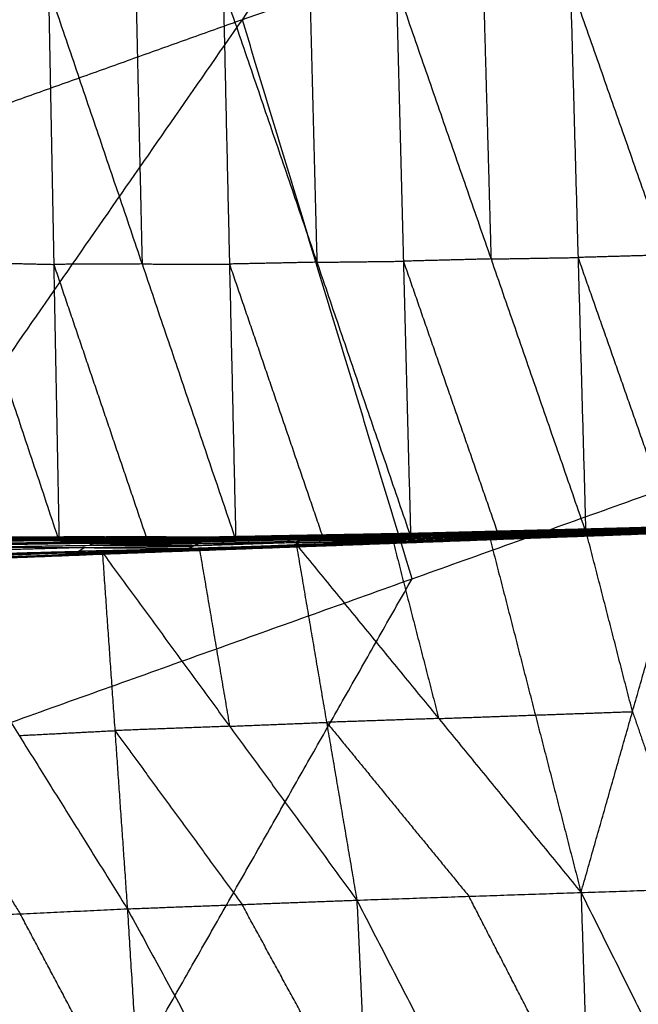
# Model space of a CAD drawing. Header units: millimetres. Extents: x -106 to 110, y -96 to 120.
# Tile 406 of 656: x -27.4 to -24.29, y 85.96 to 90.92. Entities that reach past the tile are written whole.
import ezdxf

# ---------------------------------------------------------------- set-up
doc = ezdxf.new("R2010")
doc.units = ezdxf.units.MM
doc.header["$MEASUREMENT"] = 0
doc.layers.add('Default', color=7, linetype='Continuous', true_color=0x000000)

msp = doc.modelspace()

# ---------------------------------------------------------------- linework, layer by layer
at = {"layer": 'Default'}
for points in [[(-29.1674, 86.7634, 5.5886), (-26.2809, 90.9185, 6.2709), (-23.3945, 95.0736, 6.9532)], [(-26.2809, 90.9185, 6.2709), (-24.4105, 91.5877, 6.2709), (-22.5401, 92.257, 6.2709)], [(-28.1404, 91.0991, 1.547), (-27.6724, 89.6962, 2.1124), (-27.2043, 88.2934, 2.6778)], [(-27.2574, 91.0784, 1.439), (-27.2308, 89.6859, 2.0584), (-27.2043, 88.2934, 2.6778)], [(-27.2574, 91.0784, 1.439), (-26.7859, 89.6879, 2.0221), (-26.3144, 88.2973, 2.6051)], [(-26.8174, 91.078, 1.3929), (-26.8017, 90.3829, 1.7075), (-26.7859, 89.6879, 2.0221)], [(-26.3775, 91.0776, 1.3469), (-26.346, 89.6875, 1.976), (-26.3144, 88.2973, 2.6051)], [(-26.3775, 91.0776, 1.3469), (-25.9057, 89.6966, 1.9433), (-25.434, 88.3155, 2.5396)], [(-25.9416, 91.0828, 1.3071), (-25.9237, 90.3897, 1.6252), (-25.9057, 89.6966, 1.9433)], [(-25.5057, 91.088, 1.2674), (-25.4699, 89.7018, 1.9035), (-25.434, 88.3155, 2.5396)], [(-25.5057, 91.088, 1.2674), (-25.0289, 89.7132, 1.8727), (-24.5521, 88.3385, 2.4781)], [(-25.0675, 91.0952, 1.2317), (-25.0482, 90.4042, 1.5522), (-25.0289, 89.7132, 1.8727)], [(-24.6293, 91.1024, 1.1959), (-24.5907, 89.7205, 1.837), (-24.5521, 88.3385, 2.4781)], [(-24.6293, 91.1024, 1.1959), (-24.1487, 89.7332, 1.808), (-23.668, 88.364, 2.42)], [(-26.2809, 90.9185, 6.2709), (-28.2873, 90.2006, 6.2709), (-30.2937, 89.4827, 6.2709)], [(-25.4265, 88.1019, 5.5886), (-25.8537, 89.5102, 5.9297), (-26.2809, 90.9185, 6.2709)], [(-24.1487, 89.7332, 1.808), (-24.3697, 89.7268, 1.8225), (-24.5907, 89.7205, 1.837)], [(-27.6724, 89.6962, 2.1124), (-27.4516, 89.6911, 2.0854), (-27.2308, 89.6859, 2.0584)], [(-26.7859, 89.6879, 2.0221), (-27.0084, 89.6869, 2.0402), (-27.2308, 89.6859, 2.0584)], [(-27.2308, 89.6859, 2.0584), (-26.9951, 88.9906, 2.3499), (-26.7594, 88.2953, 2.6415)], [(-26.7859, 89.6879, 2.0221), (-26.5659, 89.6877, 1.999), (-26.346, 89.6875, 1.976)], [(-25.9057, 89.6966, 1.9433), (-26.1259, 89.692, 1.9596), (-26.346, 89.6875, 1.976)], [(-26.346, 89.6875, 1.976), (-26.1101, 88.9969, 2.2742), (-25.8742, 88.3064, 2.5724)], [(-25.9057, 89.6966, 1.9433), (-25.6878, 89.6992, 1.9234), (-25.4699, 89.7018, 1.9035)], [(-25.0289, 89.7132, 1.8727), (-25.2494, 89.7075, 1.8881), (-25.4699, 89.7018, 1.9035)], [(-25.4699, 89.7018, 1.9035), (-25.2315, 89.0144, 2.2062), (-24.9931, 88.327, 2.5089)], [(-25.0289, 89.7132, 1.8727), (-24.8098, 89.7168, 1.8549), (-24.5907, 89.7205, 1.837)], [(-24.5907, 89.7205, 1.837), (-24.3504, 89.0358, 2.143), (-24.1101, 88.3512, 2.449)], [(-29.1674, 86.7634, 5.5886), (-25.4265, 88.1019, 5.5886), (-21.6857, 89.4404, 5.5886)], [(-26.6554, 80.6991, 4.6759), (-24.1705, 85.0697, 5.1322), (-21.6857, 89.4404, 5.5886)], [(-24.5521, 88.3385, 2.4781), (-23.9141, 88.3627, 2.4325), (-23.2761, 88.387, 2.3869)], [(-24.3493, 88.355, 2.4473), (-23.822, 88.3705, 2.4127), (-23.2947, 88.386, 2.378)], [(-24.3364, 88.3584, 2.451), (-23.8106, 88.3732, 2.4164), (-23.2848, 88.388, 2.3818)], [(-24.3364, 88.3584, 2.451), (-23.8155, 88.3722, 2.4145), (-23.2947, 88.386, 2.378)], [(-24.3251, 88.3578, 2.4562), (-23.8049, 88.3729, 2.419), (-23.2848, 88.388, 2.3818)], [(-24.3251, 88.3578, 2.4562), (-23.8006, 88.3724, 2.4216), (-23.2761, 88.387, 2.3869)], [(-25.4401, 88.3076, 2.5185), (-24.9098, 88.3243, 2.4829), (-24.3795, 88.341, 2.4472)], [(-25.434, 88.3155, 2.5396), (-24.8795, 88.3367, 2.4979), (-24.3251, 88.3578, 2.4562)], [(-25.434, 88.3155, 2.5396), (-24.9931, 88.327, 2.5089), (-24.5521, 88.3385, 2.4781)], [(-25.4204, 88.3177, 2.5175), (-24.892, 88.3332, 2.482), (-24.3636, 88.3486, 2.4465)], [(-25.4204, 88.3177, 2.5175), (-24.8999, 88.3294, 2.4824), (-24.3795, 88.341, 2.4472)], [(-24.8832, 88.3375, 2.4823), (-25.1473, 88.3298, 2.5001), (-25.4115, 88.3221, 2.5178)], [(-25.4035, 88.3236, 2.5339), (-25.1263, 88.3341, 2.513), (-24.8491, 88.3447, 2.4922)], [(-24.8795, 88.3367, 2.4979), (-25.1415, 88.3301, 2.5159), (-25.4035, 88.3236, 2.5339)], [(-25.4027, 88.3265, 2.5182), (-24.876, 88.3407, 2.4827), (-24.3493, 88.355, 2.4473)], [(-25.4027, 88.3265, 2.5182), (-24.8832, 88.3375, 2.4823), (-24.3636, 88.3486, 2.4465)], [(-24.8681, 88.3432, 2.4848), (-25.1314, 88.3361, 2.5025), (-25.3948, 88.329, 2.5202)], [(-25.3869, 88.3315, 2.5223), (-24.8616, 88.3449, 2.4866), (-24.3364, 88.3584, 2.451)], [(-25.3869, 88.3315, 2.5223), (-24.8681, 88.3432, 2.4848), (-24.3493, 88.355, 2.4473)], [(-24.8547, 88.345, 2.4896), (-25.1173, 88.3383, 2.5074), (-25.38, 88.3315, 2.5252)], [(-25.373, 88.3316, 2.5281), (-24.8547, 88.345, 2.4896), (-24.3364, 88.3584, 2.451)], [(-25.373, 88.3316, 2.5281), (-24.8491, 88.3447, 2.4922), (-24.3251, 88.3578, 2.4562)], [(-25.0355, 88.3095, 2.5081), (-24.5463, 88.3269, 2.4759), (-24.057, 88.3442, 2.4436)], [(-24.9931, 88.327, 2.5089), (-24.9363, 88.3318, 2.5034), (-24.8795, 88.3367, 2.4979)], [(-24.9281, 88.3179, 2.4843), (-24.663, 88.3262, 2.4665), (-24.3978, 88.3346, 2.4487)], [(-24.3978, 88.3346, 2.4487), (-24.6538, 88.3294, 2.4658), (-24.9098, 88.3243, 2.4829)], [(-24.8999, 88.3294, 2.4824), (-24.6358, 88.3371, 2.4646), (-24.3716, 88.3448, 2.4469)], [(-24.3716, 88.3448, 2.4469), (-24.6318, 88.339, 2.4644), (-24.892, 88.3332, 2.482)], [(-24.892, 88.3332, 2.482), (-24.8876, 88.3353, 2.4822), (-24.8832, 88.3375, 2.4823)], [(-24.8832, 88.3375, 2.4823), (-24.6198, 88.3447, 2.4646), (-24.3565, 88.3518, 2.4469)], [(-24.8795, 88.3367, 2.4979), (-24.6591, 88.3424, 2.4825), (-24.4386, 88.3481, 2.4671)], [(-24.3565, 88.3518, 2.4469), (-24.6162, 88.3463, 2.4648), (-24.876, 88.3407, 2.4827)], [(-24.876, 88.3407, 2.4827), (-24.872, 88.342, 2.4838), (-24.8681, 88.3432, 2.4848)], [(-24.8681, 88.3432, 2.4848), (-24.6055, 88.35, 2.467), (-24.3428, 88.3567, 2.4492)], [(-24.3428, 88.3567, 2.4492), (-24.6022, 88.3508, 2.4679), (-24.8616, 88.3449, 2.4866)], [(-24.8616, 88.3449, 2.4866), (-24.8582, 88.3449, 2.4881), (-24.8547, 88.345, 2.4896)], [(-24.8547, 88.345, 2.4896), (-24.5927, 88.3515, 2.4716), (-24.3307, 88.3581, 2.4536)], [(-24.3307, 88.3581, 2.4536), (-24.5899, 88.3514, 2.4729), (-24.8491, 88.3447, 2.4922)], [(-24.5755, 86.522, 0.1464), (-24.3163, 87.4331, 1.295), (-24.057, 88.3442, 2.4436)], [(-24.5521, 88.3385, 2.4781), (-24.1101, 88.3512, 2.449), (-23.668, 88.364, 2.42)], [(-24.5521, 88.3385, 2.4781), (-24.4386, 88.3481, 2.4671), (-24.3251, 88.3578, 2.4562)], [(-24.4589, 88.3209, 2.4607), (-23.7684, 88.3498, 2.4216), (-23.0778, 88.3787, 2.3825)], [(-24.4589, 88.3209, 2.4607), (-23.9184, 88.3413, 2.4256), (-23.378, 88.3616, 2.3906)], [(-24.4589, 88.3209, 2.4607), (-24.258, 88.3326, 2.4522), (-24.057, 88.3442, 2.4436)], [(-24.4386, 88.3481, 2.4671), (-24.1196, 88.3603, 2.4444), (-23.8006, 88.3724, 2.4216)], [(-23.9141, 88.3627, 2.4325), (-24.1763, 88.3554, 2.4498), (-24.4386, 88.3481, 2.4671)], [(-23.8971, 88.3449, 2.4203), (-24.1673, 88.3347, 2.4379), (-24.4375, 88.3245, 2.4554)], [(-24.4161, 88.3281, 2.4501), (-23.8809, 88.3475, 2.4152), (-23.3456, 88.367, 2.3803)], [(-24.4161, 88.3281, 2.4501), (-23.8971, 88.3449, 2.4203), (-23.378, 88.3616, 2.3906)], [(-24.4161, 88.3281, 2.4501), (-24.3978, 88.3346, 2.4487), (-24.3795, 88.341, 2.4472)], [(-23.8625, 88.354, 2.4138), (-24.1302, 88.3443, 2.4312), (-24.3978, 88.3346, 2.4487)], [(-24.3795, 88.341, 2.4472), (-23.8486, 88.3587, 2.4122), (-23.3178, 88.3763, 2.3772)], [(-24.3795, 88.341, 2.4472), (-23.8625, 88.354, 2.4138), (-23.3456, 88.367, 2.3803)], [(-24.3795, 88.341, 2.4472), (-24.3716, 88.3448, 2.4469), (-24.3636, 88.3486, 2.4465)], [(-23.8407, 88.3624, 2.4119), (-24.1061, 88.3536, 2.4294), (-24.3716, 88.3448, 2.4469)], [(-24.3636, 88.3486, 2.4465), (-23.8346, 88.3651, 2.4117), (-23.3056, 88.3816, 2.3769)], [(-24.3636, 88.3486, 2.4465), (-23.8407, 88.3624, 2.4119), (-23.3178, 88.3763, 2.3772)], [(-24.3636, 88.3486, 2.4465), (-24.3565, 88.3518, 2.4469), (-24.3493, 88.355, 2.4473)], [(-23.8275, 88.3683, 2.4121), (-24.092, 88.36, 2.4295), (-24.3565, 88.3518, 2.4469)], [(-24.3493, 88.355, 2.4473), (-23.8275, 88.3683, 2.4121), (-23.3056, 88.3816, 2.3769)], [(-24.3493, 88.355, 2.4473), (-24.3428, 88.3567, 2.4492), (-24.3364, 88.3584, 2.451)], [(-23.8155, 88.3722, 2.4145), (-24.0792, 88.3644, 2.4318), (-24.3428, 88.3567, 2.4492)], [(-24.3364, 88.3584, 2.451), (-24.3307, 88.3581, 2.4536), (-24.3251, 88.3578, 2.4562)], [(-23.8049, 88.3729, 2.419), (-24.0678, 88.3655, 2.4363), (-24.3307, 88.3581, 2.4536)], [(-28.0981, 88.316, 2.7603), (-27.6512, 88.3047, 2.7191), (-27.2043, 88.2934, 2.6778)], [(-27.8049, 88.3151, 2.7198), (-27.5815, 88.3094, 2.6991), (-27.3581, 88.3038, 2.6785)], [(-27.5737, 88.2822, 2.6534), (-27.0256, 88.2875, 2.6201), (-26.4774, 88.2928, 2.5867)], [(-27.0141, 88.2961, 2.6217), (-27.2882, 88.2934, 2.6384), (-27.5623, 88.2907, 2.6551)], [(-27.5508, 88.2993, 2.6568), (-27.0037, 88.3019, 2.6223), (-26.4567, 88.3045, 2.5879)], [(-27.5508, 88.2993, 2.6568), (-27.0141, 88.2961, 2.6217), (-26.4774, 88.2928, 2.5867)], [(-26.9934, 88.3075, 2.627), (-27.2669, 88.3062, 2.6442), (-27.5404, 88.305, 2.6614)], [(-27.5301, 88.3106, 2.666), (-26.984, 88.3111, 2.6297), (-26.438, 88.3116, 2.5934)], [(-27.5301, 88.3106, 2.666), (-26.9934, 88.3075, 2.627), (-26.4567, 88.3045, 2.5879)], [(-26.9749, 88.3129, 2.6363), (-27.2479, 88.3126, 2.6545), (-27.5209, 88.3124, 2.6726)], [(-27.5118, 88.3141, 2.6792), (-27.3581, 88.3038, 2.6785), (-27.2043, 88.2934, 2.6778)], [(-27.5118, 88.3141, 2.6792), (-26.9749, 88.3129, 2.6363), (-26.438, 88.3116, 2.5934)], [(-27.5118, 88.3141, 2.6792), (-26.9667, 88.3134, 2.6403), (-26.4216, 88.3126, 2.6014)], [(-27.3581, 88.3038, 2.6785), (-27.1624, 88.3086, 2.6594), (-26.9667, 88.3134, 2.6403)], [(-26.813, 88.303, 2.6396), (-27.0855, 88.3034, 2.6591), (-27.3581, 88.3038, 2.6785)], [(-27.2043, 88.2934, 2.6778), (-26.813, 88.303, 2.6396), (-26.4216, 88.3126, 2.6014)], [(-27.2043, 88.2934, 2.6778), (-26.7594, 88.2953, 2.6415), (-26.3144, 88.2973, 2.6051)], [(-27.0371, 88.2808, 2.6205), (-26.763, 88.2834, 2.6039), (-26.489, 88.2861, 2.5872)], [(-27.0256, 88.2875, 2.6201), (-27.0198, 88.2918, 2.6209), (-27.0141, 88.2961, 2.6217)], [(-26.489, 88.2861, 2.5872), (-26.7573, 88.2868, 2.6036), (-27.0256, 88.2875, 2.6201)], [(-27.0141, 88.2961, 2.6217), (-26.7406, 88.2974, 2.6045), (-26.467, 88.2986, 2.5873)], [(-27.0037, 88.3019, 2.6223), (-26.9985, 88.3047, 2.6247), (-26.9934, 88.3075, 2.627)], [(-26.467, 88.2986, 2.5873), (-26.7354, 88.3003, 2.6048), (-27.0037, 88.3019, 2.6223)], [(-26.9934, 88.3075, 2.627), (-26.7204, 88.3078, 2.6088), (-26.4473, 88.308, 2.5907)], [(-26.984, 88.3111, 2.6297), (-26.9795, 88.312, 2.633), (-26.9749, 88.3129, 2.6363)], [(-26.4473, 88.308, 2.5907), (-26.7157, 88.3096, 2.6102), (-26.984, 88.3111, 2.6297)], [(-26.9749, 88.3129, 2.6363), (-26.7024, 88.3125, 2.6169), (-26.4298, 88.3121, 2.5974)], [(-26.4298, 88.3121, 2.5974), (-26.6983, 88.3128, 2.6189), (-26.9667, 88.3134, 2.6403)], [(-26.813, 88.303, 2.6396), (-26.5905, 88.304, 2.6214), (-26.368, 88.305, 2.6033)], [(-26.7594, 88.2953, 2.6415), (-26.7862, 88.2992, 2.6405), (-26.813, 88.303, 2.6396)], [(-26.554, 88.2558, 2.5909), (-26.0199, 88.2731, 2.5562), (-25.4858, 88.2904, 2.5215)], [(-25.9931, 88.2849, 2.5545), (-26.2602, 88.2762, 2.5719), (-26.5273, 88.2676, 2.5893)], [(-26.5005, 88.2794, 2.5876), (-25.9703, 88.2935, 2.5531), (-25.4401, 88.3076, 2.5185)], [(-26.5005, 88.2794, 2.5876), (-26.489, 88.2861, 2.5872), (-26.4774, 88.2928, 2.5867)], [(-26.5005, 88.2794, 2.5876), (-25.9931, 88.2849, 2.5545), (-25.4858, 88.2904, 2.5215)], [(-25.9587, 88.3002, 2.5526), (-26.2239, 88.2931, 2.5699), (-26.489, 88.2861, 2.5872)], [(-26.4774, 88.2928, 2.5867), (-25.9489, 88.3053, 2.5521), (-25.4204, 88.3177, 2.5175)], [(-26.4774, 88.2928, 2.5867), (-25.9587, 88.3002, 2.5526), (-25.4401, 88.3076, 2.5185)], [(-26.4774, 88.2928, 2.5867), (-26.467, 88.2986, 2.5873), (-26.4567, 88.3045, 2.5879)], [(-25.9385, 88.3111, 2.5527), (-26.2028, 88.3049, 2.57), (-26.467, 88.2986, 2.5873)], [(-26.4567, 88.3045, 2.5879), (-25.9297, 88.3155, 2.553), (-25.4027, 88.3265, 2.5182)], [(-26.4567, 88.3045, 2.5879), (-25.9385, 88.3111, 2.5527), (-25.4204, 88.3177, 2.5175)], [(-26.4567, 88.3045, 2.5879), (-26.4473, 88.308, 2.5907), (-26.438, 88.3116, 2.5934)], [(-25.9204, 88.319, 2.5558), (-26.1838, 88.3135, 2.5732), (-26.4473, 88.308, 2.5907)], [(-26.438, 88.3116, 2.5934), (-25.9124, 88.3215, 2.5578), (-25.3869, 88.3315, 2.5223)], [(-26.438, 88.3116, 2.5934), (-25.9204, 88.319, 2.5558), (-25.4027, 88.3265, 2.5182)], [(-26.438, 88.3116, 2.5934), (-26.4298, 88.3121, 2.5974), (-26.4216, 88.3126, 2.6014)], [(-25.9043, 88.3221, 2.5618), (-26.167, 88.3171, 2.5796), (-26.4298, 88.3121, 2.5974)], [(-26.4216, 88.3126, 2.6014), (-25.8973, 88.3221, 2.5648), (-25.373, 88.3316, 2.5281)], [(-26.4216, 88.3126, 2.6014), (-25.9043, 88.3221, 2.5618), (-25.3869, 88.3315, 2.5223)], [(-26.4216, 88.3126, 2.6014), (-26.368, 88.305, 2.6033), (-26.3144, 88.2973, 2.6051)], [(-26.368, 88.305, 2.6033), (-26.1327, 88.3136, 2.584), (-25.8973, 88.3221, 2.5648)], [(-25.8437, 88.3145, 2.5666), (-26.1059, 88.3097, 2.585), (-26.368, 88.305, 2.6033)], [(-26.3144, 88.2973, 2.6051), (-25.8437, 88.3145, 2.5666), (-25.373, 88.3316, 2.5281)], [(-26.3144, 88.2973, 2.6051), (-25.8742, 88.3064, 2.5724), (-25.434, 88.3155, 2.5396)], [(-26.0467, 88.2682, 2.5621), (-25.7796, 88.2769, 2.5447), (-25.5126, 88.2855, 2.5274)], [(-25.5126, 88.2855, 2.5274), (-25.7662, 88.2793, 2.5418), (-26.0199, 88.2731, 2.5562)], [(-26.0199, 88.2731, 2.5562), (-26.0065, 88.279, 2.5554), (-25.9931, 88.2849, 2.5545)], [(-26.0092, 88.2745, 2.5759), (-25.5224, 88.292, 2.542), (-25.0355, 88.3095, 2.5081)], [(-25.9931, 88.2849, 2.5545), (-25.728, 88.2919, 2.5373), (-25.4629, 88.299, 2.52)], [(-25.9703, 88.2935, 2.5531), (-25.9645, 88.2968, 2.5528), (-25.9587, 88.3002, 2.5526)], [(-25.4629, 88.299, 2.52), (-25.7166, 88.2962, 2.5365), (-25.9703, 88.2935, 2.5531)], [(-25.9587, 88.3002, 2.5526), (-25.6945, 88.3064, 2.5353), (-25.4302, 88.3127, 2.518)], [(-25.4302, 88.3127, 2.518), (-25.6895, 88.309, 2.535), (-25.9489, 88.3053, 2.5521)], [(-25.9489, 88.3053, 2.5521), (-25.9437, 88.3082, 2.5524), (-25.9385, 88.3111, 2.5527)], [(-25.9385, 88.3111, 2.5527), (-25.675, 88.3166, 2.5353), (-25.4115, 88.3221, 2.5178)], [(-25.4115, 88.3221, 2.5178), (-25.6706, 88.3188, 2.5354), (-25.9297, 88.3155, 2.553)], [(-25.9297, 88.3155, 2.553), (-25.925, 88.3173, 2.5544), (-25.9204, 88.319, 2.5558)], [(-25.9204, 88.319, 2.5558), (-25.6576, 88.324, 2.538), (-25.3948, 88.329, 2.5202)], [(-25.3948, 88.329, 2.5202), (-25.6536, 88.3253, 2.539), (-25.9124, 88.3215, 2.5578)], [(-25.9124, 88.3215, 2.5578), (-25.9083, 88.3218, 2.5598), (-25.9043, 88.3221, 2.5618)], [(-25.9043, 88.3221, 2.5618), (-25.6421, 88.3268, 2.5435), (-25.38, 88.3315, 2.5252)], [(-25.38, 88.3315, 2.5252), (-25.6386, 88.3268, 2.545), (-25.8973, 88.3221, 2.5648)], [(-25.8742, 88.3064, 2.5724), (-25.859, 88.3104, 2.5695), (-25.8437, 88.3145, 2.5666)], [(-25.8437, 88.3145, 2.5666), (-25.6236, 88.319, 2.5502), (-25.4035, 88.3236, 2.5339)], [(-25.2874, 88.2951, 2.5207), (-25.5309, 88.2863, 2.5376), (-25.7743, 88.2776, 2.5546)], [(-25.7743, 88.2776, 2.5546), (-25.6483, 88.2848, 2.5483), (-25.5224, 88.292, 2.542)], [(-25.5394, 88.2806, 2.5333), (-24.9991, 88.3008, 2.497), (-24.4589, 88.3209, 2.4607)], [(-25.5394, 88.2806, 2.5333), (-25.2874, 88.2951, 2.5207), (-25.0355, 88.3095, 2.5081)], [(-25.5394, 88.2806, 2.5333), (-25.5126, 88.2855, 2.5274), (-25.4858, 88.2904, 2.5215)], [(-25.5224, 88.292, 2.542), (-25.4074, 87.8451, 1.9516), (-25.2924, 87.3983, 1.3611)], [(-24.9723, 88.3057, 2.4911), (-25.2424, 88.2956, 2.5092), (-25.5126, 88.2855, 2.5274)], [(-25.4858, 88.2904, 2.5215), (-24.9509, 88.3093, 2.4858), (-24.4161, 88.3281, 2.4501)], [(-25.4858, 88.2904, 2.5215), (-24.9723, 88.3057, 2.4911), (-24.4589, 88.3209, 2.4607)], [(-25.4858, 88.2904, 2.5215), (-25.4629, 88.299, 2.52), (-25.4401, 88.3076, 2.5185)], [(-24.9281, 88.3179, 2.4843), (-25.1955, 88.3084, 2.5021), (-25.4629, 88.299, 2.52)], [(-25.4401, 88.3076, 2.5185), (-24.9281, 88.3179, 2.4843), (-24.4161, 88.3281, 2.4501)], [(-25.4401, 88.3076, 2.5185), (-25.4302, 88.3127, 2.518), (-25.4204, 88.3177, 2.5175)], [(-25.434, 88.3155, 2.5396), (-25.4035, 88.3236, 2.5339), (-25.373, 88.3316, 2.5281)], [(-24.8999, 88.3294, 2.4824), (-25.1651, 88.321, 2.5002), (-25.4302, 88.3127, 2.518)], [(-25.4204, 88.3177, 2.5175), (-25.4115, 88.3221, 2.5178), (-25.4027, 88.3265, 2.5182)], [(-25.4027, 88.3265, 2.5182), (-25.3948, 88.329, 2.5202), (-25.3869, 88.3315, 2.5223)], [(-25.3869, 88.3315, 2.5223), (-25.38, 88.3315, 2.5252), (-25.373, 88.3316, 2.5281)], [(-25.2874, 88.2951, 2.5207), (-25.0173, 88.3052, 2.5026), (-24.7472, 88.3152, 2.4844)], [(-24.9991, 88.3008, 2.497), (-25.1433, 88.2979, 2.5088), (-25.2874, 88.2951, 2.5207)], [(-25.0355, 88.3095, 2.5081), (-24.7472, 88.3152, 2.4844), (-24.4589, 88.3209, 2.4607)], [(-25.0355, 88.3095, 2.5081), (-24.8055, 87.4158, 1.3273), (-24.5755, 86.522, 0.1464)], [(-24.9991, 88.3008, 2.497), (-24.9857, 88.3032, 2.494), (-24.9723, 88.3057, 2.4911)], [(-24.9723, 88.3057, 2.4911), (-24.7049, 88.3151, 2.4733), (-24.4375, 88.3245, 2.4554)], [(-24.4375, 88.3245, 2.4554), (-24.6942, 88.3169, 2.4706), (-24.9509, 88.3093, 2.4858)], [(-24.9509, 88.3093, 2.4858), (-24.9395, 88.3136, 2.4851), (-24.9281, 88.3179, 2.4843)], [(-24.9098, 88.3243, 2.4829), (-24.9049, 88.3268, 2.4826), (-24.8999, 88.3294, 2.4824)], [(-24.258, 88.3326, 2.4522), (-24.5026, 88.3239, 2.4683), (-24.7472, 88.3152, 2.4844)], [(-24.7472, 88.3152, 2.4844), (-24.6467, 88.321, 2.4801), (-24.5463, 88.3269, 2.4759)], [(-24.3163, 87.4331, 1.295), (-24.4313, 87.88, 1.8854), (-24.5463, 88.3269, 2.4759)], [(-24.4589, 88.3209, 2.4607), (-24.4375, 88.3245, 2.4554), (-24.4161, 88.3281, 2.4501)], [(-27.95, 88.1855, 2.718), (-27.468, 88.2103, 2.6823), (-26.986, 88.235, 2.6467)], [(-27.7273, 88.1977, 2.6769), (-27.172, 88.2193, 2.6413), (-26.6167, 88.2409, 2.6057)], [(-27.7273, 88.1977, 2.6769), (-27.3567, 88.2164, 2.6618), (-26.986, 88.235, 2.6467)], [(-27.6584, 88.2259, 2.6567), (-27.1062, 88.2409, 2.6238), (-26.554, 88.2558, 2.5909)], [(-27.6584, 88.2259, 2.6567), (-27.1375, 88.2334, 2.6312), (-26.6167, 88.2409, 2.6057)], [(-27.0766, 88.2592, 2.6221), (-27.3527, 88.2517, 2.6385), (-27.6288, 88.2442, 2.655)], [(-27.5992, 88.2625, 2.6533), (-27.0499, 88.2709, 2.6205), (-26.5005, 88.2794, 2.5876)], [(-27.5992, 88.2625, 2.6533), (-27.0766, 88.2592, 2.6221), (-26.554, 88.2558, 2.5909)], [(-27.0371, 88.2808, 2.6205), (-27.3118, 88.2765, 2.637), (-27.5865, 88.2723, 2.6534)], [(-27.5737, 88.2822, 2.6534), (-27.0371, 88.2808, 2.6205), (-26.5005, 88.2794, 2.5876)], [(-27.3567, 88.2164, 2.6618), (-27.079, 88.2272, 2.644), (-26.8014, 88.238, 2.6262)], [(-27.1375, 88.2334, 2.6312), (-26.8614, 88.2409, 2.6147), (-26.5854, 88.2483, 2.5983)], [(-27.1062, 88.2409, 2.6238), (-27.0914, 88.25, 2.6229), (-27.0766, 88.2592, 2.6221)], [(-26.5854, 88.2483, 2.5983), (-26.8458, 88.2446, 2.611), (-27.1062, 88.2409, 2.6238)], [(-27.0766, 88.2592, 2.6221), (-26.802, 88.2634, 2.6057), (-26.5273, 88.2676, 2.5893)], [(-27.0499, 88.2709, 2.6205), (-27.0435, 88.2758, 2.6205), (-27.0371, 88.2808, 2.6205)], [(-26.5273, 88.2676, 2.5893), (-26.7886, 88.2693, 2.6049), (-27.0499, 88.2709, 2.6205)], [(-26.986, 88.235, 2.6467), (-26.4976, 88.2548, 2.6113), (-26.0092, 88.2745, 2.5759)], [(-26.986, 88.235, 2.6467), (-26.8014, 88.238, 2.6262), (-26.6167, 88.2409, 2.6057)], [(-26.986, 88.235, 2.6467), (-26.9231, 87.3374, 1.4746), (-26.8601, 86.4397, 0.3024)], [(-26.986, 88.235, 2.6467), (-26.3453, 87.3593, 1.4325), (-25.7046, 86.4835, 0.2184)], [(-26.313, 88.2577, 2.5908), (-26.5572, 88.2478, 2.6085), (-26.8014, 88.238, 2.6262)], [(-26.8014, 88.238, 2.6262), (-26.6495, 88.2464, 2.6187), (-26.4976, 88.2548, 2.6113)], [(-26.6167, 88.2409, 2.6057), (-26.078, 88.2607, 2.5695), (-25.5394, 88.2806, 2.5333)], [(-26.6167, 88.2409, 2.6057), (-26.313, 88.2577, 2.5908), (-26.0092, 88.2745, 2.5759)], [(-26.6167, 88.2409, 2.6057), (-26.5854, 88.2483, 2.5983), (-26.554, 88.2558, 2.5909)], [(-26.0467, 88.2682, 2.5621), (-26.316, 88.2583, 2.5802), (-26.5854, 88.2483, 2.5983)], [(-26.554, 88.2558, 2.5909), (-26.0467, 88.2682, 2.5621), (-25.5394, 88.2806, 2.5333)], [(-26.554, 88.2558, 2.5909), (-26.5273, 88.2676, 2.5893), (-26.5005, 88.2794, 2.5876)], [(-26.4976, 88.2548, 2.6113), (-26.4215, 87.807, 2.0219), (-26.3453, 87.3593, 1.4325)], [(-26.313, 88.2577, 2.5908), (-26.0436, 88.2676, 2.5727), (-25.7743, 88.2776, 2.5546)], [(-26.078, 88.2607, 2.5695), (-26.1955, 88.2592, 2.5801), (-26.313, 88.2577, 2.5908)], [(-26.078, 88.2607, 2.5695), (-26.0624, 88.2645, 2.5658), (-26.0467, 88.2682, 2.5621)], [(-26.0092, 88.2745, 2.5759), (-25.7743, 88.2776, 2.5546), (-25.5394, 88.2806, 2.5333)], [(-26.0092, 88.2745, 2.5759), (-25.8569, 87.379, 1.3972), (-25.7046, 86.4835, 0.2184)], [(-26.0092, 88.2745, 2.5759), (-25.2924, 87.3983, 1.3611), (-24.5755, 86.522, 0.1464)], [(-27.95, 88.1855, 2.718), (-27.405, 87.3126, 1.5102), (-26.8601, 86.4397, 0.3024)], [(-27.3567, 88.2164, 2.6618), (-27.5977, 88.204, 2.6796), (-27.8387, 88.1916, 2.6974)], [(-27.1375, 88.2334, 2.6312), (-27.4152, 88.2226, 2.649), (-27.6929, 88.2118, 2.6668)], [(-27.172, 88.2193, 2.6413), (-27.2644, 88.2178, 2.6516), (-27.3567, 88.2164, 2.6618)], [(-27.172, 88.2193, 2.6413), (-27.1548, 88.2263, 2.6363), (-27.1375, 88.2334, 2.6312)], [(-27.9114, 83.7312, 5.1322), (-26.6689, 85.9166, 5.3604), (-25.4265, 88.1019, 5.5886)], [(-25.2924, 87.3983, 1.3611), (-25.5746, 87.3886, 1.3791), (-25.8569, 87.379, 1.3972)], [(-25.2924, 87.3983, 1.3611), (-25.0489, 87.407, 1.3442), (-24.8055, 87.4158, 1.3273)], [(-24.8055, 87.4158, 1.3273), (-24.5609, 87.4244, 1.3111), (-24.3163, 87.4331, 1.295)], [(-24.3163, 87.4331, 1.295), (-24.1636, 86.9867, 0.7047), (-24.0108, 86.5404, 0.1144)], [(-26.3453, 87.3593, 1.4325), (-26.6342, 87.3483, 1.4535), (-26.9231, 87.3374, 1.4746)], [(-26.3453, 87.3593, 1.4325), (-26.1011, 87.3691, 1.4148), (-25.8569, 87.379, 1.3972)], [(-25.8569, 87.379, 1.3972), (-25.4985, 86.9409, 0.7898), (-25.14, 86.5028, 0.1824)], [(-27.405, 87.3126, 1.5102), (-27.1641, 87.325, 1.4924), (-26.9231, 87.3374, 1.4746)], [(-26.9231, 87.3374, 1.4746), (-26.6027, 86.8995, 0.8675), (-26.2823, 86.4616, 0.2604)], [(-27.9445, 87.2874, 1.5549), (-27.6721, 86.851, 0.951), (-27.3996, 86.4145, 0.3471)], [(-29.1674, 86.7634, 5.5886), (-27.9114, 83.7312, 5.1322), (-26.6554, 80.6991, 4.6759)], [(-24.5755, 86.522, 0.1464), (-24.0108, 86.5404, 0.1144), (-23.4462, 86.5587, 0.0824)], [(-25.7046, 86.4835, 0.2184), (-25.14, 86.5028, 0.1824), (-24.5755, 86.522, 0.1464)], [(-24.5371, 85.3341, -0.5737), (-24.8386, 85.9184, -0.1957), (-25.14, 86.5028, 0.1824)], [(-24.5755, 86.522, 0.1464), (-24.5371, 85.3341, -0.5737), (-24.4987, 84.1461, -1.2938)], [(-24.5755, 86.522, 0.1464), (-23.9903, 85.3486, -0.5982), (-23.4051, 84.1752, -1.3428)], [(-26.8601, 86.4397, 0.3024), (-26.2823, 86.4616, 0.2604), (-25.7046, 86.4835, 0.2184)], [(-25.6498, 85.2996, -0.5086), (-25.9661, 85.8806, -0.1241), (-26.2823, 86.4616, 0.2604)], [(-25.7046, 86.4835, 0.2184), (-25.6498, 85.2996, -0.5086), (-25.595, 84.1157, -1.2356)], [(-25.7046, 86.4835, 0.2184), (-25.1016, 85.3148, -0.5377), (-24.4987, 84.1461, -1.2938)], [(-27.9391, 86.3894, 0.3918), (-27.3996, 86.4145, 0.3471), (-26.8601, 86.4397, 0.3024)], [(-26.787, 85.2612, -0.4304), (-27.0933, 85.8379, -0.0417), (-27.3996, 86.4145, 0.3471)], [(-26.8601, 86.4397, 0.3024), (-26.787, 85.2612, -0.4304), (-26.7138, 84.0828, -1.1632)], [(-26.8601, 86.4397, 0.3024), (-26.2276, 85.2777, -0.4666), (-25.595, 84.1157, -1.2356)], [(-27.9391, 86.3894, 0.3918), (-27.3265, 85.2361, -0.3857), (-26.7138, 84.0828, -1.1632)]]:
    msp.add_open_spline(points, degree=2, dxfattribs=at)

doc.saveas('drawing.dxf')
